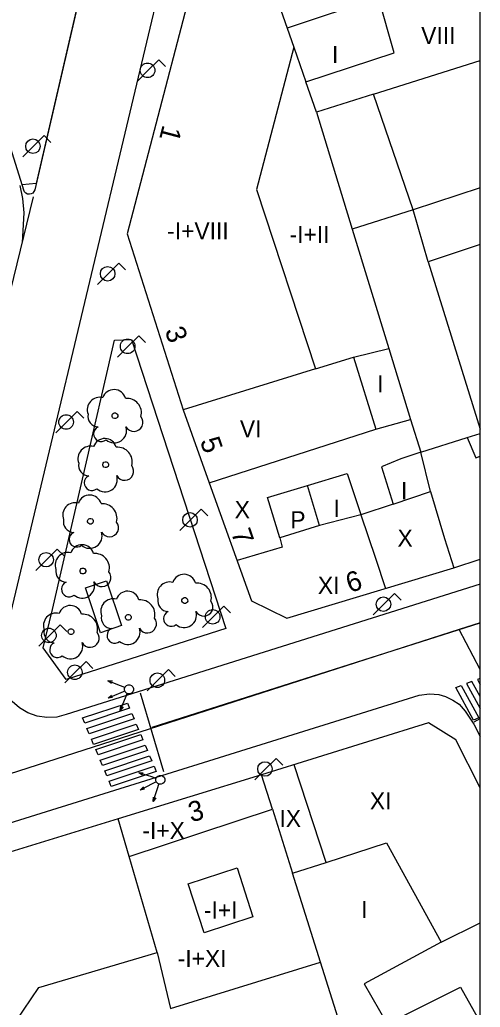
# Model space of a CAD drawing. Extents: x 282771 to 285132, y 4823109 to 4825496.
# Drawn here: x 285089.7 to 285130.1, y 4823691.1 to 4823777.7 of the extents above; entities that cross this region are included whole.
import ezdxf

# ---------------------------------------------------------------- set-up
doc = ezdxf.new("R2010")
doc.units = 0
for name, color, linetype in [('ACERA-BORDILLO', 7, 'Continuous'), ('ACERA-INTERIOR', 7, 'Continuous'), ('ARBOL', 7, 'Continuous'), ('BORDILLO', 7, 'Continuous'), ('CALLE-EJE', 7, 'Continuous'), ('CARGA_DESCARGA', 7, 'Continuous'), ('Default', 7, 'Continuous'), ('EDIFICIO', 7, 'Continuous'), ('FAROLA', 7, 'Continuous'), ('INTERIOR-EDIFICIO', 7, 'Continuous'), ('MEDIANERA', 7, 'Continuous'), ('NUM-PORTAL', 7, 'Continuous'), ('PASO-PEATONES', 7, 'Continuous'), ('SEMAFORO', 7, 'Continuous'), ('SENAL-VIARIA', 7, 'Continuous'), ('TXT-ALTURA-EDIFICIO', 7, 'Continuous'), ('ZONA-VERDE', 7, 'Continuous')]:
    doc.layers.add(name, color=color, linetype=linetype)

msp = doc.modelspace()

# ---------------------------------------------------------------- linework, layer by layer
at = {"layer": 'ACERA-BORDILLO'}
msp.add_line((285124.749, 4823718.454), (285124.749, 4823718.454), dxfattribs=at)
for points in [[(285130.1, 4823728.185), (285093.776, 4823716.756), (285092.936, 4823716.536), (285092.066, 4823716.486), (285091.216, 4823716.606), (285090.396, 4823716.896), (285089.656, 4823717.336), (285089.016, 4823717.916), (285088.496, 4823718.606), (285088.126, 4823719.396), (285087.916, 4823720.236), (285087.876, 4823721.096), (285088.016, 4823721.956), (285103.347, 4823786.287), (285105.517, 4823795.557), (285107.437, 4823803.747)], [(285052.935, 4823662.725), (285079.88, 4823702.226), (285080.773, 4823703.644), (285081.43, 4823704.408), (285081.91, 4823704.941), (285082.815, 4823705.367), (285084.605, 4823705.958), (285124.749, 4823718.454), (285125.655, 4823718.579), (285126.455, 4823718.526), (285127.058, 4823718.33), (285127.68, 4823718.028), (285128.249, 4823717.655), (285128.781, 4823717.051), (285129.19, 4823716.446), (285129.546, 4823715.907), (285130.1, 4823714.825)]]:
    msp.add_lwpolyline(points, dxfattribs=at)
at = {"layer": 'ACERA-INTERIOR'}
msp.add_lwpolyline([(285097.296, 4823728.486), (285098.606, 4823724.556), (285096.776, 4823723.936), (285095.456, 4823727.866), (285097.296, 4823728.486)], dxfattribs=at)
at = {"layer": 'ARBOL'}
for centre, major_axis, start_param, end_param in [((285096.706, 4823743.484), (0.609, 0.912), 0.334241, 2.518072), ((285097.966, 4823744.214), (0.576, 0.864), 5.573902, 8.117581), ((285099.096, 4823743.214), (0.706, 1.058), 5.039665, 6.972905), ((285096.596, 4823742.914), (-0.519, -0.778), 5.101908, 6.839093), ((285099.706, 4823742.384), (-0.442, -0.663), 5.806383, 9.123008), ((285096.836, 4823741.364), (-0.373, -0.559), 4.144381, 7.560614), ((285097.976, 4823741.664), (-0.603, -0.903), 6.15531, 8.755388), ((285095.892, 4823739.194), (0.609, 0.912), 0.334425, 2.518256), ((285097.152, 4823739.924), (0.577, 0.864), 5.574086, 8.117765), ((285098.282, 4823738.924), (0.707, 1.058), 5.039849, 6.973089), ((285095.782, 4823738.624), (-0.519, -0.778), 5.102092, 6.839277), ((285098.892, 4823738.094), (-0.442, -0.663), 5.806567, 9.123191), ((285096.022, 4823737.074), (-0.373, -0.559), 4.144565, 7.560798), ((285097.162, 4823737.374), (-0.603, -0.903), 6.155494, 8.755571), ((285095.821, 4823734.97), (0.577, 0.864), 5.574311, 8.11799), ((285094.561, 4823734.24), (0.609, 0.912), 0.33465, 2.518481), ((285096.951, 4823733.97), (0.707, 1.058), 5.040074, 6.973314), ((285094.451, 4823733.67), (-0.52, -0.778), 5.102317, 6.839502), ((285097.561, 4823733.14), (-0.443, -0.663), 5.806792, 9.123416), ((285094.691, 4823732.12), (-0.373, -0.559), 4.144789, 7.561023), ((285095.831, 4823732.42), (-0.603, -0.903), 6.155719, 8.755796), ((285095.156, 4823730.606), (0.577, 0.863), 5.574492, 8.118171), ((285093.896, 4823729.876), (0.609, 0.912), 0.334831, 2.518662), ((285096.286, 4823729.606), (0.707, 1.058), 5.040255, 6.973495), ((285093.786, 4823729.306), (-0.52, -0.778), 5.102498, 6.839683), ((285096.896, 4823728.776), (-0.443, -0.663), 5.806973, 9.123597), ((285104.104, 4823728.018), (0.577, 0.864), 5.574338, 8.118017), ((285094.026, 4823727.756), (-0.373, -0.559), 4.144971, 7.561204), ((285095.166, 4823728.056), (-0.603, -0.903), 6.1559, 8.755977), ((285102.844, 4823727.288), (0.609, 0.912), 0.334676, 2.518507), ((285105.234, 4823727.018), (0.707, 1.058), 5.0401, 6.973341), ((285099.149, 4823726.539), (0.577, 0.863), 5.574532, 8.118211), ((285094.12, 4823725.282), (0.577, 0.863), 5.574719, 8.118398), ((285097.889, 4823725.809), (0.609, 0.912), 0.334871, 2.518702), ((285100.279, 4823725.539), (0.707, 1.058), 5.040295, 6.973535), ((285102.734, 4823726.718), (-0.52, -0.778), 5.102343, 6.839528), ((285105.844, 4823726.188), (-0.443, -0.663), 5.806819, 9.123443), ((285092.86, 4823724.552), (0.61, 0.912), 0.335058, 2.518888), ((285095.25, 4823724.282), (0.707, 1.058), 5.040482, 6.973722), ((285097.779, 4823725.239), (-0.52, -0.778), 5.102538, 6.839723), ((285102.974, 4823725.168), (-0.373, -0.559), 4.144816, 7.56105), ((285104.114, 4823725.468), (-0.603, -0.903), 6.155745, 8.755823), ((285100.889, 4823724.709), (-0.443, -0.663), 5.807013, 9.123637), ((285092.75, 4823723.982), (-0.52, -0.778), 5.102724, 6.839909), ((285095.86, 4823723.452), (-0.443, -0.662), 5.8072, 9.123824), ((285098.019, 4823723.689), (-0.373, -0.559), 4.145011, 7.561244), ((285099.159, 4823723.989), (-0.603, -0.903), 6.15594, 8.756017), ((285092.99, 4823722.432), (-0.373, -0.559), 4.145197, 7.561431), ((285094.13, 4823722.732), (-0.603, -0.902), 6.156126, 8.756204)]:
    msp.add_ellipse(centre, major_axis=major_axis, ratio=0.999979, start_param=start_param, end_param=end_param, dxfattribs=at)
for centre in [(285098.036, 4823742.954), (285097.222, 4823738.664), (285095.891, 4823733.71), (285095.226, 4823729.346), (285104.174, 4823726.758), (285099.219, 4823725.279), (285094.19, 4823724.022)]:
    msp.add_ellipse(centre, major_axis=(0.141, 0.212), ratio=0.999979, dxfattribs=at)
at = {"layer": 'BORDILLO'}
msp.add_lwpolyline([(285100.423, 4823803.426), (285098.597, 4823795.557), (285090.998, 4823762.762), (285090.938, 4823762.616), (285090.829, 4823762.49), (285090.685, 4823762.406), (285090.53, 4823762.375), (285090.373, 4823762.395), (285090.222, 4823762.467), (285090.104, 4823762.584), (285090.034, 4823762.726), (285079.767, 4823795.557), (285075.617, 4823808.847)], dxfattribs=at)
at = {"layer": 'CALLE-EJE'}
for points in [[(285100.423, 4823803.426), (285090.998, 4823762.762), (285090.938, 4823762.616), (285090.829, 4823762.49), (285090.685, 4823762.406), (285090.53, 4823762.375), (285090.373, 4823762.395), (285090.222, 4823762.467), (285090.104, 4823762.584), (285090.034, 4823762.726), (285075.617, 4823808.847)], [(285130.1, 4823724.804), (285128.247, 4823724.214)], [(285128.247, 4823724.214), (285076.366, 4823707.556)], [(285130.1, 4823720.701), (285128.247, 4823724.214)]]:
    msp.add_lwpolyline(points, dxfattribs=at)
at = {"layer": 'CARGA_DESCARGA'}
msp.add_lwpolyline([(285129.563, 4823716.127), (285130.1, 4823716.42)], dxfattribs=at)
at = {"layer": 'Default'}
msp.add_lwpolyline([(282771.5, 4823109), (285130.1, 4823109), (285130.1, 4825495.5)], dxfattribs=at)
at = {"layer": 'EDIFICIO'}
for points in [[(285108.517, 4823795.557), (285106.867, 4823788.567), (285099.116, 4823758.897), (285104.036, 4823743.467), (285106.316, 4823737.077), (285110.016, 4823726.737), (285113.126, 4823725.197), (285127.786, 4823729.617), (285130.1, 4823730.388)], [(285130.1, 4823710.339), (285127.955, 4823714.555), (285125.562, 4823716.028), (285110.916, 4823711.466), (285098.336, 4823707.606), (285083.836, 4823703.176), (285057.275, 4823663.865), (285052.005, 4823655.695), (285050.825, 4823648.335), (285053.085, 4823646.285), (285061.595, 4823648.525), (285074.285, 4823651.605), (285086.695, 4823654.616)]]:
    msp.add_lwpolyline(points, dxfattribs=at)
at = {"layer": 'FAROLA'}
for p, q in [((285101.887, 4823774.177), (285100.947, 4823773.247)), ((285102.477, 4823773.587), (285101.887, 4823774.177)), ((285100.947, 4823773.247), (285100.017, 4823772.307)), ((285091.826, 4823767.523), (285090.886, 4823766.593)), ((285092.416, 4823766.933), (285091.826, 4823767.523)), ((285090.886, 4823766.593), (285089.956, 4823765.653)), ((285098.383, 4823756.337), (285097.443, 4823755.407)), ((285098.973, 4823755.747), (285098.383, 4823756.337)), ((285097.443, 4823755.407), (285096.513, 4823754.467)), ((285100.136, 4823749.977), (285099.196, 4823749.047)), ((285100.726, 4823749.387), (285100.136, 4823749.977)), ((285099.196, 4823749.047), (285098.266, 4823748.107)), ((285094.736, 4823743.337), (285093.796, 4823742.407)), ((285095.326, 4823742.747), (285094.736, 4823743.337)), ((285093.796, 4823742.407), (285092.866, 4823741.466)), ((285105.611, 4823734.761), (285104.671, 4823733.831)), ((285106.201, 4823734.171), (285105.611, 4823734.761)), ((285104.671, 4823733.831), (285103.741, 4823732.891)), ((285092.983, 4823731.266), (285092.043, 4823730.336)), ((285093.573, 4823730.676), (285092.983, 4823731.266)), ((285092.043, 4823730.336), (285091.113, 4823729.396)), ((285122.581, 4823727.366), (285121.641, 4823726.436)), ((285123.171, 4823726.776), (285122.581, 4823727.366)), ((285121.641, 4823726.436), (285120.711, 4823725.496)), ((285107.596, 4823726.256), (285106.656, 4823725.326)), ((285108.186, 4823725.666), (285107.596, 4823726.256)), ((285093.226, 4823724.626), (285092.286, 4823723.696)), ((285093.816, 4823724.036), (285093.226, 4823724.626)), ((285106.656, 4823725.326), (285105.726, 4823724.386)), ((285092.286, 4823723.696), (285091.356, 4823722.756)), ((285095.506, 4823721.396), (285094.566, 4823720.466)), ((285096.096, 4823720.806), (285095.506, 4823721.396)), ((285094.566, 4823720.466), (285093.636, 4823719.526)), ((285102.746, 4823720.696), (285101.806, 4823719.766)), ((285103.336, 4823720.106), (285102.746, 4823720.696)), ((285101.806, 4823719.766), (285100.876, 4823718.826)), ((285112.185, 4823712.917), (285111.245, 4823711.987)), ((285112.775, 4823712.327), (285112.185, 4823712.917)), ((285111.245, 4823711.987), (285110.315, 4823711.047))]:
    msp.add_line(p, q, dxfattribs=at)
for centre in [(285090.846, 4823766.593), (285097.403, 4823755.407), (285104.631, 4823733.831), (285092.003, 4823730.336), (285121.601, 4823726.436), (285111.205, 4823711.987)]:
    msp.add_circle(centre, 0.638, dxfattribs=at)
for centre, major_axis in [((285100.907, 4823773.247), (0.353, 0.531)), ((285099.156, 4823749.047), (0.354, 0.53)), ((285093.756, 4823742.407), (0.354, 0.53)), ((285106.616, 4823725.326), (0.354, 0.53)), ((285092.246, 4823723.696), (0.354, 0.53)), ((285094.526, 4823720.466), (0.354, 0.53)), ((285101.766, 4823719.766), (0.354, 0.53))]:
    msp.add_ellipse(centre, major_axis=major_axis, ratio=0.999979, dxfattribs=at)
at = {"layer": 'INTERIOR-EDIFICIO'}
msp.add_line((285124.896, 4823739.777), (285128.956, 4823741.057), dxfattribs=at)
for points in [[(285130.1, 4823757.979), (285125.516, 4823756.457), (285124.207, 4823761.027), (285120.737, 4823771.147), (285115.717, 4823769.577), (285114.787, 4823772.247), (285122.537, 4823774.777), (285121.177, 4823779.637), (285113.147, 4823776.957), (285113.731, 4823775.279), (285110.469, 4823762.789), (285115.656, 4823747.068), (285118.976, 4823748.097), (285120.926, 4823741.797), (285123.986, 4823742.627), (285124.896, 4823739.777)], [(285128.956, 4823741.057), (285129.706, 4823739.277), (285130.1, 4823739.405)], [(285123.126, 4823739.177), (285121.446, 4823738.487), (285122.446, 4823735.207), (285125.726, 4823736.317), (285124.896, 4823739.777)], [(285124.896, 4823739.777), (285123.126, 4823739.177)], [(285119.626, 4823734.267), (285115.996, 4823733.327), (285112.506, 4823732.267), (285111.436, 4823735.797), (285114.926, 4823736.857), (285118.416, 4823737.907), (285119.626, 4823734.287)], [(285069.916, 4823667.005), (285069.276, 4823669.565), (285076.716, 4823671.446), (285087.286, 4823686.876), (285091.366, 4823692.836), (285101.746, 4823695.896), (285102.906, 4823690.976), (285116.066, 4823695.046), (285113.616, 4823702.836), (285116.586, 4823703.796), (285121.866, 4823705.516), (285126.666, 4823696.786), (285119.926, 4823693.156), (285121.936, 4823689.626), (285128.376, 4823692.856), (285130.1, 4823689.793)], [(285108.766, 4823703.306), (285110.156, 4823699.016), (285105.866, 4823697.626), (285104.476, 4823701.906), (285108.766, 4823703.306)]]:
    msp.add_lwpolyline(points, dxfattribs=at)
at = {"layer": 'MEDIANERA'}
for p, q in [((285112.137, 4823779.877), (285113.147, 4823776.957)), ((285113.731, 4823775.279), (285114.787, 4823772.247)), ((285120.737, 4823771.147), (285130.1, 4823774.095)), ((285115.717, 4823769.577), (285118.856, 4823759.317)), ((285118.856, 4823759.317), (285122.066, 4823748.857)), ((285125.516, 4823756.457), (285130.1, 4823741.787)), ((285118.976, 4823748.097), (285122.066, 4823748.857)), ((285122.066, 4823748.857), (285123.986, 4823742.627)), ((285115.656, 4823747.068), (285104.036, 4823743.467)), ((285106.316, 4823737.077), (285120.926, 4823741.797)), ((285128.956, 4823741.057), (285130.1, 4823741.414)), ((285115.996, 4823733.327), (285114.926, 4823736.857)), ((285116.586, 4823703.796), (285113.766, 4823712.336)), ((285111.856, 4823708.476), (285110.916, 4823711.466)), ((285099.286, 4823704.326), (285111.856, 4823708.476)), ((285111.856, 4823708.476), (285113.616, 4823702.836)), ((285099.286, 4823704.326), (285098.336, 4823707.606)), ((285101.746, 4823695.896), (285099.286, 4823704.326)), ((285126.666, 4823696.786), (285130.1, 4823698.508)), ((285120.266, 4823681.946), (285116.066, 4823695.046))]:
    msp.add_line(p, q, dxfattribs=at)
for points in [[(285130.1, 4823762.951), (285124.207, 4823761.027), (285118.856, 4823759.317)], [(285125.726, 4823736.317), (285126.976, 4823732.207), (285127.786, 4823729.617)], [(285122.446, 4823735.207), (285119.626, 4823734.267), (285120.896, 4823730.467), (285121.796, 4823727.807)], [(285112.506, 4823732.267), (285112.726, 4823731.447), (285108.756, 4823730.257)]]:
    msp.add_lwpolyline(points, dxfattribs=at)
at = {"layer": 'PASO-PEATONES'}
for p, q in [((285130.1, 4823719.371), (285130.1, 4823719.93)), ((285130.1, 4823717.287), (285130.1, 4823718.329))]:
    msp.add_line(p, q, dxfattribs=at)
for points in [[(285130.1, 4823718.329), (285129.374, 4823719.657), (285128.901, 4823719.48), (285130.1, 4823717.287)], [(285130.1, 4823719.93), (285129.846, 4823719.835), (285130.1, 4823719.371)]]:
    msp.add_lwpolyline(points, dxfattribs=at)
for points in [[(285127.955, 4823719.125), (285128.428, 4823719.303), (285129.979, 4823716.466), (285129.512, 4823716.279)], [(285095.197, 4823716.457), (285099.138, 4823717.771), (285099.332, 4823717.308), (285095.392, 4823715.995)], [(285095.586, 4823715.533), (285099.527, 4823716.846), (285099.721, 4823716.384), (285095.78, 4823715.07)], [(285095.975, 4823714.608), (285099.915, 4823715.922), (285100.11, 4823715.459), (285096.169, 4823714.146)], [(285096.363, 4823713.684), (285100.304, 4823714.997), (285100.498, 4823714.535), (285096.558, 4823713.221)], [(285096.752, 4823712.759), (285100.693, 4823714.073), (285100.887, 4823713.61), (285096.946, 4823712.297)], [(285097.141, 4823711.834), (285101.081, 4823713.148), (285101.276, 4823712.686), (285097.335, 4823711.372)], [(285097.53, 4823710.91), (285101.47, 4823712.224), (285101.664, 4823711.761), (285097.724, 4823710.448)]]:
    msp.add_lwpolyline(points, close=True, dxfattribs=at)
at = {"layer": 'SEMAFORO'}
for p, q in [((285098.536, 4823719.271), (285097.427, 4823719.729)), ((285097.74, 4823719.491), (285097.427, 4823719.729)), ((285097.817, 4823719.676), (285097.427, 4823719.729)), ((285098.545, 4823718.662), (285097.435, 4823718.2)), ((285098.906, 4823719.119), (285098.536, 4823719.271)), ((285098.91, 4823718.814), (285098.545, 4823718.662)), ((285098.971, 4823718.227), (285099.124, 4823718.597)), ((285097.744, 4823718.451), (285097.435, 4823718.2)), ((285097.831, 4823718.243), (285097.435, 4823718.2)), ((285098.514, 4823717.117), (285098.971, 4823718.227)), ((285098.514, 4823717.117), (285098.566, 4823717.507)), ((285098.751, 4823717.431), (285098.514, 4823717.117)), ((285101.265, 4823711.284), (285100.124, 4823711.655)), ((285100.455, 4823711.442), (285100.124, 4823711.655)), ((285100.516, 4823711.632), (285100.124, 4823711.655)), ((285101.646, 4823711.16), (285101.265, 4823711.284)), ((285101.673, 4823710.857), (285101.32, 4823710.677)), ((285101.32, 4823710.677), (285100.249, 4823710.132)), ((285100.538, 4823710.406), (285100.249, 4823710.132)), ((285100.641, 4823710.204), (285100.249, 4823710.132)), ((285101.407, 4823709.134), (285101.779, 4823710.275)), ((285101.779, 4823710.275), (285101.902, 4823710.656)), ((285101.407, 4823709.134), (285101.43, 4823709.527)), ((285101.62, 4823709.465), (285101.407, 4823709.134))]:
    msp.add_line(p, q, dxfattribs=at)
for centre, major_axis in [((285099.276, 4823718.966), (0.222, 0.333)), ((285102.026, 4823711.036), (0.222, 0.332))]:
    msp.add_ellipse(centre, major_axis=major_axis, ratio=0.999979, dxfattribs=at)
at = {"layer": 'SENAL-VIARIA'}
for p, q in [((285081.485, 4823723.664), (285090.882, 4823762.142)), ((285101.301, 4823715.65), (285130.1, 4823724.802)), ((285102.319, 4823711.747), (285100.299, 4823718.619))]:
    msp.add_line(p, q, dxfattribs=at)
msp.add_lwpolyline([(285089.701, 4823763.137), (285089.918, 4823762.017), (285090.043, 4823760.742), (285089.906, 4823758.146)], dxfattribs=at)
at = {"layer": 'ZONA-VERDE'}
for p, q in [((285089.887, 4823763.197), (285079.771, 4823795.557)), ((285098.594, 4823795.557), (285091.127, 4823763.317)), ((285091.127, 4823763.317), (285089.887, 4823763.197)), ((285092.566, 4823725.966), (285098.006, 4823749.587)), ((285098.006, 4823749.587), (285099.486, 4823749.647)), ((285099.486, 4823749.647), (285107.776, 4823724.297)), ((285091.746, 4823722.606), (285092.566, 4823725.966)), ((285107.776, 4823724.297), (285093.756, 4823719.826)), ((285093.756, 4823719.826), (285091.746, 4823722.606))]:
    msp.add_line(p, q, dxfattribs=at)

# ---------------------------------------------------------------- texts
at = {"layer": 'NUM-PORTAL'}
for s, rotation, p in [('1', 255.23965, (285102.251, 4823768.533)), ('3', 289.18944, (285102.396, 4823750.433)), ('5', 289.18944, (285105.485, 4823740.755)), ('7', 289.18944, (285108.205, 4823732.725)), ('6', 18.49062, (285118.653, 4823727.409)), ('3', 13.59064, (285104.708, 4823707.313))]:
    msp.add_text(s, height=1.75, rotation=rotation, dxfattribs=at).set_placement(p)
at = {"layer": 'TXT-ALTURA-EDIFICIO'}
for s, rotation, p in [('VIII', 0.0006, (285124.916, 4823775.547)), ('I', 0.0006, (285117.086, 4823773.887)), ('-I+VIII', 0.0006, (285102.621, 4823758.419)), ('-I+II', 0.0006, (285113.364, 4823758.11)), ('I', 0.0006, (285121.052, 4823745.01)), ('VI', 0.0006, (285109.007, 4823741.067)), ('I', 0.0006, (285123.145, 4823735.637)), ('X', 0.0006, (285108.55, 4823733.977)), ('I', 0.0006, (285117.215, 4823734.087)), ('P', 0.0006, (285113.431, 4823733.087)), ('X', 0.0006, (285122.835, 4823731.477)), ('XI', 0.0006, (285115.85, 4823727.337)), ('XI', 0.0006, (285120.41, 4823708.436)), ('IX', 0.0006, (285112.479, 4823706.896)), ('-I+X', 0.00059, (285100.447, 4823705.846)), ('-I+I', 0.00059, (285105.842, 4823698.866)), ('I', 0.00059, (285119.645, 4823698.906)), ('-I+XI', 0.00059, (285103.548, 4823694.626))]:
    msp.add_text(s, height=1.5, rotation=rotation, dxfattribs=at).set_placement(p)

doc.saveas('drawing.dxf')
